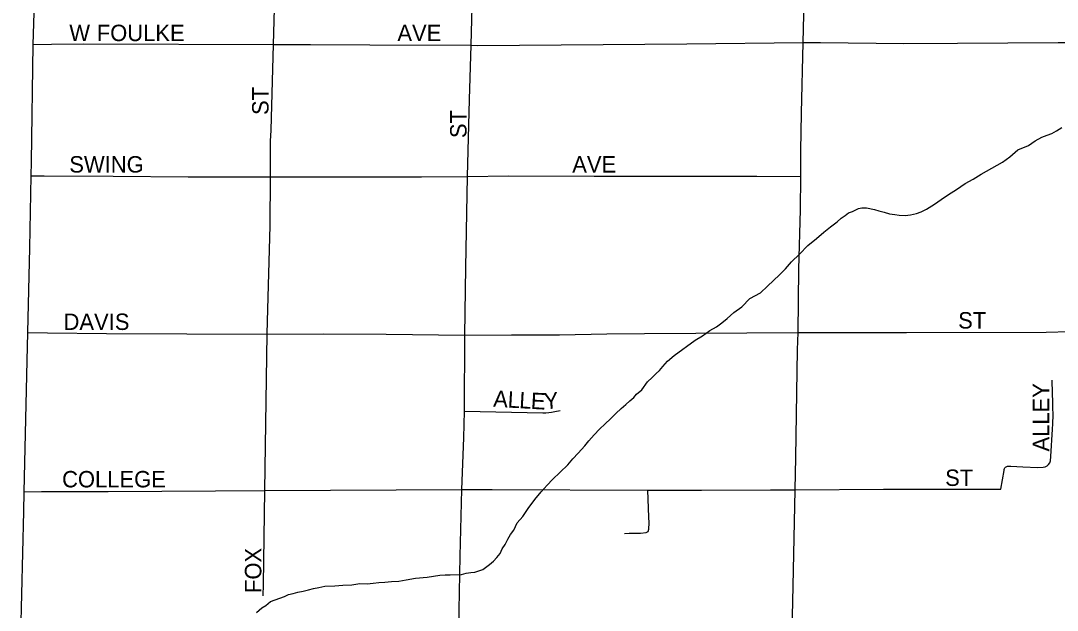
# Model space of a CAD drawing. Extents: x 1587405 to 1714697, y 1028970 to 1155083.
# Drawn here: x 1647188 to 1650343, y 1114221 to 1116017 of the extents above; entities that cross this region are included whole.
import ezdxf

# ---------------------------------------------------------------- set-up
doc = ezdxf.new("R2010")
doc.units = 0
for name, color, linetype in [('GM_X_City_Street', 7, 'Continuous'), ('GM_X_City_Street_Text', 7, 'Continuous'), ('GM_X_Minor_River', 7, 'Continuous')]:
    doc.layers.add(name, color=color, linetype=linetype)

msp = doc.modelspace()

# ---------------------------------------------------------------- linework, layer by layer
at = {"layer": 'GM_X_City_Street'}
for points in [[(1647225.3, 1115944.5), (1647230.2, 1116107.1), (1647233.2, 1116204.5), (1647235.7, 1116286.3)], [(1647957.5, 1115944.4), (1647961.4, 1116091.1), (1647969.1, 1116290.7)], [(1648558.8, 1115941.9), (1648568.1, 1116293.4)], [(1649569.8, 1115950.7), (1649573.8, 1116121.1), (1649582, 1116292.2)], [(1647219.4, 1115544.5), (1647220.1, 1115587.4), (1647225.3, 1115944.5)], [(1647225.3, 1115944.5), (1647281.4, 1115945.3), (1647380.1, 1115946.7), (1647957.5, 1115944.4)], [(1647947.9, 1115541), (1647948.3, 1115649.5), (1647950.4, 1115682.9), (1647957.5, 1115944.4)], [(1647957.5, 1115944.4), (1648069.8, 1115944), (1648250.3, 1115943.1), (1648558.8, 1115941.9)], [(1648548.2, 1115542), (1648554.4, 1115776.5), (1648558.8, 1115941.9)], [(1648558.8, 1115941.9), (1648578.7, 1115941.7), (1649215.3, 1115946.6), (1649569.8, 1115950.7)], [(1649562.2, 1115542), (1649562.9, 1115620.9), (1649565, 1115734.9), (1649569.8, 1115950.7)], [(1649569.8, 1115950.7), (1649622.8, 1115950.1), (1649876.6, 1115947.6), (1650039.5, 1115948.4), (1650346, 1115950.2), (1650473.4, 1115950.9)], [(1647209.1, 1115067.2), (1647215.6, 1115325), (1647219.4, 1115544.5)], [(1647219.4, 1115544.5), (1647259.1, 1115544.4), (1647468.9, 1115543.5), (1647697.9, 1115541.3), (1647947.9, 1115541)], [(1647938.3, 1115062.2), (1647938.6, 1115101.5), (1647947.5, 1115392.4), (1647947.9, 1115541)], [(1647947.9, 1115541), (1648408.1, 1115540.8), (1648548.2, 1115542)], [(1648540.1, 1115058.8), (1648543.3, 1115265.1), (1648548.2, 1115542)], [(1648548.2, 1115542), (1648672.3, 1115544.1), (1648934, 1115543.5), (1649153, 1115543.7), (1649428.7, 1115543.6), (1649562.2, 1115542)], [(1649554.7, 1115066.6), (1649557.1, 1115259.9), (1649561.4, 1115440.3), (1649562.2, 1115542)], [(1649554.7, 1115066.6), (1649681.7, 1115067.1), (1649884.6, 1115066.5), (1650309.4, 1115068.5), (1650382.1, 1115070), (1650420.4, 1115070.8), (1650428.6, 1115071.8), (1650434.2, 1115073.3), (1650442.8, 1115077.9), (1650450.6, 1115084.4)], [(1647198.3, 1114581.9), (1647206.9, 1114980.7), (1647209.1, 1115067.2)], [(1647209.1, 1115067.2), (1647269.1, 1115066.3), (1647448.7, 1115063.5), (1647938.3, 1115062.2)], [(1647931, 1114585.6), (1647938.3, 1115062.2)], [(1647938.3, 1115062.2), (1648108.2, 1115063.1), (1648299.8, 1115062.1), (1648540.1, 1115058.8)], [(1648538.6, 1114827.1), (1648540.1, 1115058.8)], [(1648540.1, 1115058.8), (1648681.7, 1115060), (1648828.1, 1115060.1), (1648972.2, 1115062.7), (1649086.8, 1115064), (1649554.7, 1115066.6)], [(1649545.1, 1114587.8), (1649547.1, 1114686.3), (1649552.7, 1115014.4), (1649554.7, 1115066.6)], [(1650171.4, 1114590.1), (1650181.3, 1114647), (1650181.7, 1114649.1), (1650182.7, 1114652.3), (1650183.8, 1114654.2), (1650185.9, 1114656.4), (1650187.8, 1114657.7), (1650189.6, 1114658.6), (1650192, 1114659.5), (1650194.3, 1114659.8), (1650197, 1114660.1), (1650199.2, 1114660.1), (1650202.1, 1114660.1), (1650238.1, 1114657.9), (1650283.9, 1114655.8), (1650300.4, 1114656.3), (1650306.8, 1114657.8), (1650312.5, 1114660.6), (1650317.2, 1114664.9), (1650320.6, 1114670.3), (1650322.7, 1114676.4), (1650323.7, 1114689.6), (1650328.6, 1114772.3), (1650329.6, 1114788.8), (1650330.6, 1114816.6), (1650330.2, 1114838.5), (1650329.9, 1114854.9), (1650328.8, 1114881.7), (1650327.4, 1114921.3)], [(1648538.6, 1114827.1), (1648776.8, 1114822.6), (1648786.7, 1114822.7), (1648795.6, 1114823.1), (1648803.2, 1114824), (1648813.7, 1114825.8), (1648829.8, 1114829.6)], [(1648530.8, 1114588.2), (1648536.4, 1114746.3), (1648538.6, 1114827.1)], [(1647187.7, 1114113.1), (1647188.5, 1114143.6), (1647197, 1114521.2), (1647198.3, 1114581.9)], [(1647198.3, 1114581.9), (1647251, 1114582.1), (1647453.9, 1114582.9), (1647780.3, 1114585), (1647931, 1114585.6)], [(1647925.7, 1114264.6), (1647927, 1114298.9), (1647931, 1114585.6)], [(1647931, 1114585.6), (1648530.8, 1114588.2)], [(1648520.9, 1114111.5), (1648525.6, 1114385.5), (1648530.8, 1114588.2)], [(1648530.8, 1114588.2), (1648623.1, 1114588.2), (1649097.4, 1114586.6)], [(1649025.6, 1114454.9), (1649040.4, 1114455.8), (1649074.6, 1114455.4), (1649091.4, 1114457.5), (1649097.8, 1114460.8), (1649100.2, 1114467.6), (1649100.8, 1114487.1), (1649099.9, 1114504.1), (1649097.4, 1114586.6)], [(1649097.4, 1114586.6), (1649260.2, 1114586.7), (1649470, 1114587.7), (1649545.1, 1114587.8)], [(1649534.8, 1114111.4), (1649539.2, 1114294.2), (1649545.1, 1114587.8)], [(1649545.1, 1114587.8), (1649813.9, 1114589.2), (1650071.1, 1114589.3), (1650171.4, 1114590.1)]]:
    msp.add_lwpolyline(points, dxfattribs=at)
at = {"layer": 'GM_X_Minor_River'}
for points in [[(1649945.2, 1115442.6), (1649969.6, 1115458.2), (1649989.9, 1115471.8), (1650012.3, 1115487.4), (1650036.7, 1115503), (1650063.2, 1115520.5), (1650087.5, 1115534.1), (1650111.9, 1115549.6), (1650176.9, 1115586.4), (1650199.3, 1115602), (1650223.8, 1115623.6), (1650256.2, 1115637), (1650276.5, 1115650.6), (1650296.8, 1115662.2), (1650313, 1115667.9), (1650327.2, 1115673.6), (1650341.4, 1115681.4), (1650357.6, 1115691.1)], [(1648113.6, 1114294.1), (1648143.8, 1114295.6), (1648167.9, 1114297.1), (1648196, 1114298.5), (1648220.2, 1114302), (1648242.2, 1114301.6), (1648260.3, 1114303.2), (1648278.4, 1114304.9), (1648296.5, 1114306.5), (1648316.6, 1114308.1), (1648338.7, 1114309.7), (1648360.9, 1114313.2), (1648389.1, 1114318.7), (1648425.3, 1114322), (1648463.5, 1114327.2), (1648479.6, 1114328.9), (1648495.6, 1114328.6), (1648529.8, 1114329.9), (1648543.9, 1114333.6), (1648558, 1114335.3), (1648570, 1114337.1), (1648582.2, 1114340.9), (1648594.3, 1114344.6), (1648614.7, 1114360.3), (1648626.9, 1114370.1), (1648637.2, 1114381.9), (1648647.5, 1114393.7), (1648653.8, 1114407.6), (1648662.1, 1114421.5), (1648670.4, 1114437.4), (1648678.7, 1114451.2), (1648689, 1114465.1), (1648699.5, 1114486.9), (1648716, 1114506.6), (1648732.5, 1114530.4), (1648753.2, 1114558.1), (1648771.7, 1114581.8), (1648790.2, 1114601.4), (1648806.6, 1114619.2), (1648853.7, 1114664.3), (1648868.1, 1114682.1), (1648884.5, 1114699.8), (1648905, 1114721.5), (1648917.3, 1114737.3), (1648933.8, 1114755), (1648950.2, 1114772.7), (1648966.6, 1114788.4), (1648982.9, 1114804.2), (1648999.3, 1114819.9), (1649015.7, 1114835.6), (1649030, 1114847.3), (1649042.2, 1114859.1), (1649054.5, 1114868.9), (1649062.7, 1114878.8), (1649079.1, 1114892.5), (1649095.6, 1114916.2), (1649109.9, 1114930), (1649122.2, 1114941.8), (1649132.4, 1114951.6), (1649142.7, 1114963.4), (1649157.1, 1114979.2), (1649177.5, 1114996.8), (1649240.7, 1115043.7), (1649263, 1115057.2), (1649285.4, 1115072.8), (1649305.7, 1115084.5), (1649322, 1115096.2), (1649338.4, 1115109.9), (1649358.8, 1115127.5), (1649383.2, 1115145.1), (1649407.8, 1115170.7), (1649440.3, 1115188.1), (1649460.8, 1115207.7), (1649479.2, 1115225.4), (1649497.6, 1115243.1), (1649516, 1115260.8), (1649534.5, 1115282.4), (1649559.1, 1115306), (1649583.7, 1115331.6), (1649610.2, 1115353.1), (1649632.7, 1115372.7), (1649653.1, 1115388.4), (1649673.5, 1115404), (1649685.8, 1115415.8), (1649698, 1115423.6), (1649708.2, 1115431.4), (1649720.3, 1115435.2), (1649738.5, 1115444.8), (1649748.6, 1115446.6), (1649762.6, 1115446.3), (1649786.6, 1115441.8), (1649800.6, 1115437.6), (1649816.6, 1115433.2), (1649832.5, 1115428.9), (1649848.5, 1115426.6), (1649862.5, 1115424.3), (1649880.6, 1115423.9), (1649896.7, 1115425.6), (1649914.8, 1115429.2), (1649929, 1115434.9), (1649945.2, 1115442.6)], [(1647905.3, 1114214.1), (1647921.7, 1114227.8), (1647933.9, 1114235.6), (1647948.1, 1114247.3), (1647990.6, 1114262.5), (1648002.8, 1114268.3), (1648016.9, 1114272), (1648031, 1114275.8), (1648047.1, 1114279.4), (1648063.3, 1114283.1), (1648079.4, 1114286.8), (1648095.5, 1114290.5), (1648113.6, 1114294.1)]]:
    msp.add_lwpolyline(points, dxfattribs=at)

# ---------------------------------------------------------------- texts
at = {"layer": 'GM_X_City_Street_Text'}
for s, rotation, p in [('W', 0, (1647335.6, 1115954.7)), ('FOULKE', 0, (1647419.2, 1115954.7)), ('AVE', 0, (1648334.4, 1115954.7)), ('ST', 90, (1647942.2, 1115729.7)), ('ST', 90, (1648545, 1115659.3)), ('SWING', 0, (1647335.6, 1115554.3)), ('AVE', 0, (1648866.8, 1115554.3)), ('DAVIS', 0, (1647318, 1115074.7)), ('ST', 0, (1650041.6, 1115079.1)), ('ALLEY', 90, (1650318.8, 1114704.5)), ('A', 356.7632, (1648625.3, 1114840.8)), ('L', 356.7721, (1648669.2, 1114838.4)), ('L', 356.7747, (1648704.4, 1114836.4)), ('E', 356.8357, (1648739.6, 1114834.4)), ('Y', 4.7917, (1648782.3, 1114832.6)), ('COLLEGE', 0, (1647313.6, 1114595.1)), ('ST', 0, (1650002, 1114599.5)), ('FOX', 90, (1647920.2, 1114273.3))]:
    msp.add_text(s, height=50, rotation=rotation, dxfattribs=at).set_placement(p)

doc.saveas('drawing.dxf')
